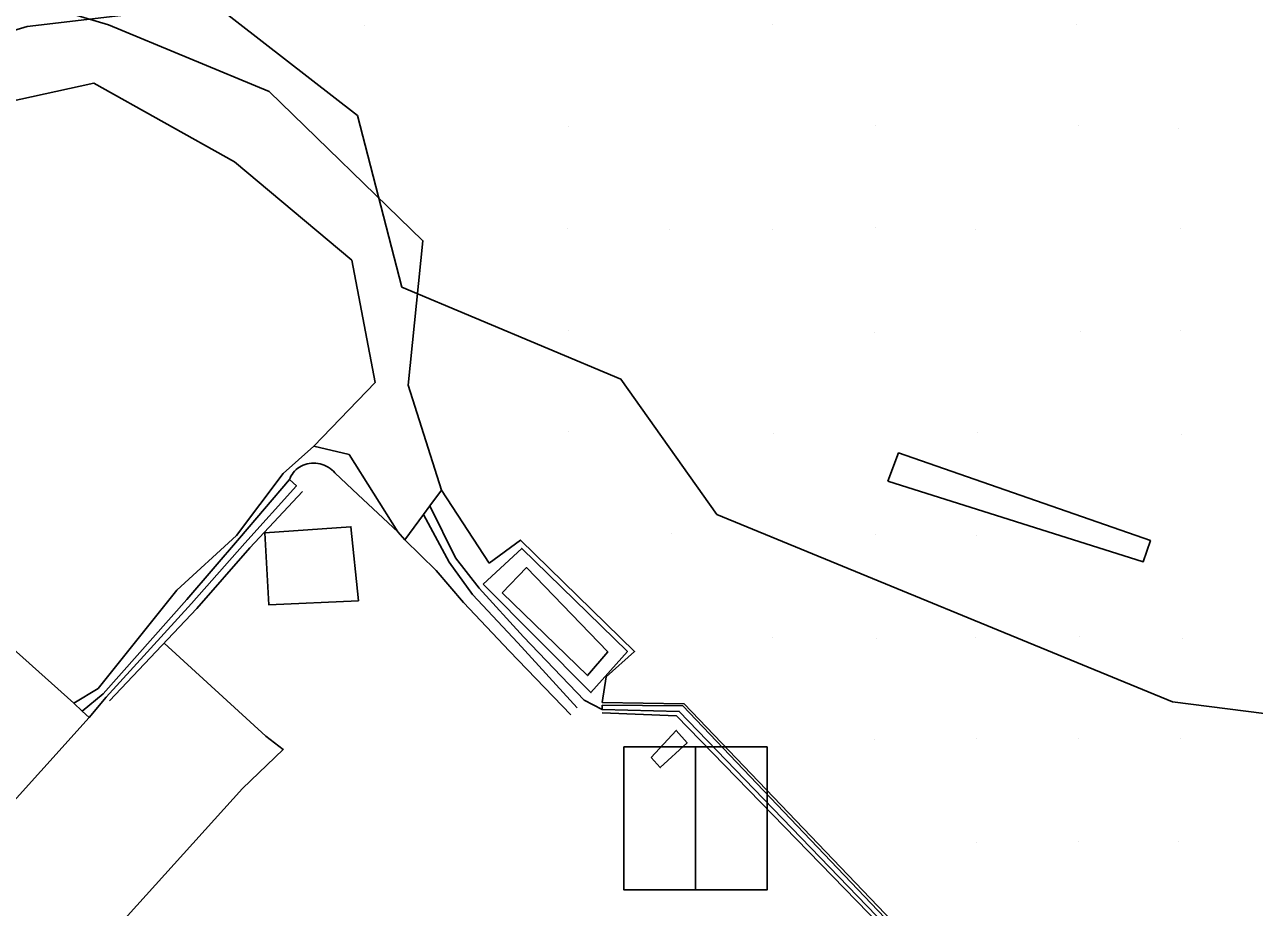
# Model space of a CAD drawing. Extents: x 1602514 to 1609837, y 863887 to 871157.
# Drawn here: x 1604592.6 to 1604773.2, y 867183.4 to 867313.1 of the extents above; entities that cross this region are included whole.
import ezdxf

# ---------------------------------------------------------------- set-up
doc = ezdxf.new("R2010")
doc.units = 0
for name, color, linetype in [('Survey-Buildings', 7, 'Continuous'), ('Survey-Ditches', 7, 'Continuous'), ('Survey-Edge of pavement', 7, 'Continuous'), ('Survey-Entrances', 7, 'Continuous'), ('Survey-Fences', 7, 'Continuous'), ('Survey-Flow line', 7, 'Continuous'), ('Survey-Private survey', 7, 'Continuous'), ('Survey-Ridge Lines', 7, 'Continuous'), ('Survey-Signs', 7, 'Continuous'), ('Survey-Spot dirt', 7, 'Continuous'), ('Survey-Vegetation trees', 7, 'Continuous'), ('Survey-Walls', 7, 'Continuous'), ('USER-Hand rail', 7, 'Continuous'), ('Utility-Pole', 7, 'Continuous')]:
    doc.layers.add(name, color=color, linetype=linetype)

msp = doc.modelspace()

# ---------------------------------------------------------------- linework, layer by layer
at = {"layer": 'Survey-Buildings'}
msp.add_lwpolyline([(1604580.31, 867187.2), (1604602.11, 867211.33), (1604601.1, 867212.27), (1604599.83, 867213.45), (1604559.59, 867249.45), (1604537.58, 867225.93)], close=True, dxfattribs=at)
msp.add_lwpolyline([(1604580.31, 867187.2), (1604602.11, 867211.33), (1604601.1, 867212.27), (1604599.83, 867213.45), (1604559.59, 867249.45), (1604537.58, 867225.93)], close=True, dxfattribs=at)
at = {"layer": 'Survey-Ditches'}
for points in [[(1604657.08, 867228.2), (1604653.04, 867232.91), (1604648.47, 867237.45), (1604651.2, 867241.16), (1604652.14, 867242.43), (1604655.9, 867234.77), (1604659.35, 867230.32)], [(1604657.08, 867228.2), (1604653.04, 867232.91), (1604648.47, 867237.45), (1604651.2, 867241.16), (1604652.14, 867242.43), (1604655.9, 867234.77), (1604659.35, 867230.32)], [(1604677.42, 867212.5), (1604674.79, 867213.89), (1604665.9, 867223.16), (1604659.35, 867230.32)], [(1604677.42, 867212.5), (1604674.79, 867213.89), (1604665.9, 867223.16), (1604659.35, 867230.32)], [(1604672.84, 867211.72), (1604663.82, 867221.07), (1604657.08, 867228.2)], [(1604672.84, 867211.72), (1604663.82, 867221.07), (1604657.08, 867228.2)]]:
    msp.add_lwpolyline(points, dxfattribs=at)
at = {"layer": 'Survey-Edge of pavement'}
for points in [[(1604638.19, 867247.25), (1604637.97, 867247.49), (1604637.73, 867247.71), (1604637.48, 867247.91), (1604637.21, 867248.09), (1604636.92, 867248.25), (1604636.63, 867248.39), (1604636.33, 867248.5), (1604636.02, 867248.59), (1604635.7, 867248.65), (1604635.38, 867248.69), (1604635.06, 867248.71), (1604634.75, 867248.7), (1604634.43, 867248.66), (1604634.12, 867248.6), (1604633.82, 867248.51), (1604633.53, 867248.4), (1604633.25, 867248.27), (1604632.98, 867248.11), (1604632.72, 867247.93), (1604632.49, 867247.74), (1604632.27, 867247.52), (1604632.07, 867247.28), (1604631.89, 867247.03), (1604631.73, 867246.77), (1604631.6, 867246.49), (1604631.51, 867246.28)], [(1604638.19, 867247.25), (1604637.97, 867247.49), (1604637.73, 867247.71), (1604637.48, 867247.91), (1604637.21, 867248.09), (1604636.92, 867248.25), (1604636.63, 867248.39), (1604636.33, 867248.5), (1604636.02, 867248.59), (1604635.7, 867248.65), (1604635.38, 867248.69), (1604635.06, 867248.71), (1604634.75, 867248.7), (1604634.43, 867248.66), (1604634.12, 867248.6), (1604633.82, 867248.51), (1604633.53, 867248.4), (1604633.25, 867248.27), (1604632.98, 867248.11), (1604632.72, 867247.93), (1604632.49, 867247.74), (1604632.27, 867247.52), (1604632.07, 867247.28), (1604631.89, 867247.03), (1604631.73, 867246.77), (1604631.6, 867246.49), (1604631.51, 867246.28)], [(1604648.47, 867237.45), (1604647.45, 867238.6), (1604641.61, 867244.02), (1604638.19, 867247.25)], [(1604648.47, 867237.45), (1604647.45, 867238.6), (1604641.61, 867244.02), (1604638.19, 867247.25)], [(1604624.62, 867200.88), (1604630.61, 867206.62), (1604628.06, 867208.57), (1604613.1, 867222.23)], [(1604624.62, 867200.88), (1604630.61, 867206.62), (1604628.06, 867208.57), (1604613.1, 867222.23)], [(1604563.42, 867141.16), (1604567.44, 867137.47), (1604583.99, 867155.88), (1604600.44, 867174.1), (1604624.62, 867200.88)], [(1604563.42, 867141.16), (1604567.44, 867137.47), (1604583.99, 867155.88), (1604600.44, 867174.1), (1604624.62, 867200.88)]]:
    msp.add_lwpolyline(points, dxfattribs=at)
at = {"layer": 'Survey-Entrances'}
msp.add_lwpolyline([(1604635.11, 867251.17), (1604644.1, 867260.56), (1604640.65, 867278.49), (1604623.43, 867292.93), (1604602.78, 867304.5), (1604586.42, 867300.92), (1604560.88, 867287.67), (1604554.8, 867277.99)], dxfattribs=at)
msp.add_lwpolyline([(1604635.11, 867251.17), (1604644.1, 867260.56), (1604640.65, 867278.49), (1604623.43, 867292.93), (1604602.78, 867304.5), (1604586.42, 867300.92), (1604560.88, 867287.67), (1604554.8, 867277.99)], dxfattribs=at)
at = {"layer": 'Survey-Fences'}
msp.add_lwpolyline([(1604627.9, 867238.46), (1604640.54, 867239.34), (1604641.63, 867228.48), (1604628.48, 867227.88)], close=True, dxfattribs=at)
msp.add_lwpolyline([(1604627.9, 867238.46), (1604640.54, 867239.34), (1604641.63, 867228.48), (1604628.48, 867227.88)], close=True, dxfattribs=at)
at = {"layer": 'Survey-Flow line'}
msp.add_lwpolyline([(1604673.76, 867212.74), (1604665.04, 867222.29), (1604658.37, 867229.4), (1604654.95, 867234.15), (1604651.2, 867241.16)], dxfattribs=at)
msp.add_lwpolyline([(1604673.76, 867212.74), (1604665.04, 867222.29), (1604658.37, 867229.4), (1604654.95, 867234.15), (1604651.2, 867241.16)], dxfattribs=at)
at = {"layer": 'Survey-Private survey'}
msp.add_lwpolyline([(1604662.73, 867229.64), (1604666.31, 867233.34), (1604678.25, 867220.99), (1604675.27, 867217.48), (1604662.73, 867229.64)], dxfattribs=at)
msp.add_lwpolyline([(1604662.73, 867229.64), (1604666.31, 867233.34), (1604678.25, 867220.99), (1604675.27, 867217.48), (1604662.73, 867229.64)], dxfattribs=at)
at = {"layer": 'Survey-Ridge Lines'}
msp.add_line((1604640.27, 867249.98), (1604647.45, 867238.6), dxfattribs=at)
msp.add_line((1604640.27, 867249.98), (1604647.45, 867238.6), dxfattribs=at)
for points in [[(1604604.93, 867313.08), (1604577.6, 867321.27), (1604560.88, 867287.67)], [(1604604.93, 867313.08), (1604577.6, 867321.27), (1604560.88, 867287.67)], [(1604653.83, 867244.73), (1604648.96, 867260.13), (1604651.11, 867281.36), (1604628.51, 867303.29), (1604604.93, 867313.08)], [(1604653.83, 867244.73), (1604648.96, 867260.13), (1604651.11, 867281.36), (1604628.51, 867303.29), (1604604.93, 867313.08)], [(1604599.83, 867213.45), (1604603.41, 867215.6), (1604614.98, 867230.01), (1604623.75, 867238.06), (1604630.57, 867247.15), (1604635.11, 867251.17), (1604640.27, 867249.98)], [(1604599.83, 867213.45), (1604603.41, 867215.6), (1604614.98, 867230.01), (1604623.75, 867238.06), (1604630.57, 867247.15), (1604635.11, 867251.17), (1604640.27, 867249.98)], [(1604633.42, 867244.54), (1604625.71, 867236.26), (1604617.93, 867227.33), (1604605.1, 867213.8)], [(1604633.42, 867244.54), (1604625.71, 867236.26), (1604617.93, 867227.33), (1604605.1, 867213.8)], [(1604660.82, 867234), (1604653.83, 867244.73), (1604652.14, 867242.43)], [(1604660.82, 867234), (1604653.83, 867244.73), (1604652.14, 867242.43)], [(1604677.45, 867213.52), (1604678.03, 867217.29), (1604682.18, 867221.04), (1604665.42, 867237.39), (1604660.82, 867234)], [(1604677.45, 867213.52), (1604678.03, 867217.29), (1604682.18, 867221.04), (1604665.42, 867237.39), (1604660.82, 867234)], [(1604677.41, 867211.99), (1604688.33, 867211.56), (1604720.07, 867178.94), (1604748.88, 867148.73), (1604750.66, 867133.96), (1604751.03, 867132.43)], [(1604677.41, 867211.99), (1604688.33, 867211.56), (1604720.07, 867178.94), (1604748.88, 867148.73), (1604750.66, 867133.96), (1604751.03, 867132.43)], [(1604753, 867133), (1604752.21, 867134.35), (1604750.58, 867149.46), (1604721.2, 867180.19), (1604689.46, 867213.34), (1604677.45, 867213.52)], [(1604753, 867133), (1604752.21, 867134.35), (1604750.58, 867149.46), (1604721.2, 867180.19), (1604689.46, 867213.34), (1604677.45, 867213.52)]]:
    msp.add_lwpolyline(points, dxfattribs=at)
at = {"layer": 'Survey-Signs'}
for points in [[(1604719.39, 867246.04), (1604756.88, 867234.21), (1604757.94, 867237.32), (1604720.95, 867250.2)], [(1604719.39, 867246.04), (1604756.88, 867234.21), (1604757.94, 867237.32), (1604720.95, 867250.2)], [(1604684.64, 867205.43), (1604688.32, 867209.44), (1604689.91, 867207.61), (1604685.95, 867203.98)], [(1604684.64, 867205.43), (1604688.32, 867209.44), (1604689.91, 867207.61), (1604685.95, 867203.98)]]:
    msp.add_lwpolyline(points, close=True, dxfattribs=at)
at = {"layer": 'Survey-Spot dirt'}
for p, q in [((1604702.38, 867313.06), (1604702.38, 867313.06)), ((1604702.38, 867313.06), (1604702.38, 867313.06)), ((1604747.02, 867313.05), (1604747.02, 867313.05)), ((1604747.02, 867313.05), (1604747.02, 867313.05)), ((1604642.57, 867312.97), (1604642.57, 867312.97)), ((1604642.57, 867312.97), (1604642.57, 867312.97)), ((1604672.43, 867298.08), (1604672.43, 867298.08)), ((1604672.43, 867298.08), (1604672.43, 867298.08)), ((1604717.63, 867298.28), (1604717.63, 867298.28)), ((1604717.63, 867298.28), (1604717.63, 867298.28)), ((1604747.4, 867298.31), (1604747.4, 867298.31)), ((1604747.4, 867298.31), (1604747.4, 867298.31)), ((1604762.12, 867297.89), (1604762.12, 867297.89)), ((1604762.12, 867297.89), (1604762.12, 867297.89)), ((1604672.29, 867283.13), (1604672.29, 867283.13)), ((1604672.29, 867283.13), (1604672.29, 867283.13)), ((1604687.32, 867283), (1604687.32, 867283)), ((1604687.32, 867283), (1604687.32, 867283)), ((1604702.37, 867283.02), (1604702.37, 867283.02)), ((1604702.37, 867283.02), (1604702.37, 867283.02)), ((1604717.61, 867283.27), (1604717.61, 867283.27)), ((1604717.61, 867283.27), (1604717.61, 867283.27)), ((1604732.3, 867283.04), (1604732.3, 867283.04)), ((1604732.3, 867283.04), (1604732.3, 867283.04)), ((1604762.33, 867283.09), (1604762.33, 867283.09)), ((1604762.33, 867283.09), (1604762.33, 867283.09)), ((1604672.51, 867268.2), (1604672.51, 867268.2)), ((1604672.51, 867268.2), (1604672.51, 867268.2)), ((1604717.4, 867267.95), (1604717.4, 867267.95)), ((1604717.4, 867267.95), (1604717.4, 867267.95)), ((1604747.68, 867268.07), (1604747.68, 867268.07)), ((1604747.68, 867268.07), (1604747.68, 867268.07)), ((1604762.41, 867268.15), (1604762.41, 867268.15)), ((1604762.41, 867268.15), (1604762.41, 867268.15)), ((1604672.42, 867253.31), (1604672.42, 867253.31)), ((1604672.42, 867253.31), (1604672.42, 867253.31)), ((1604702.55, 867253.05), (1604702.55, 867253.05)), ((1604702.55, 867253.05), (1604702.55, 867253.05)), ((1604732.47, 867253.2), (1604732.47, 867253.2)), ((1604732.47, 867253.2), (1604732.47, 867253.2)), ((1604762.52, 867252.95), (1604762.52, 867252.95)), ((1604762.52, 867252.95), (1604762.52, 867252.95)), ((1604687.63, 867238.36), (1604687.63, 867238.36)), ((1604687.63, 867238.36), (1604687.63, 867238.36)), ((1604702.47, 867238.02), (1604702.47, 867238.02)), ((1604702.47, 867238.02), (1604702.47, 867238.02)), ((1604717.61, 867238.26), (1604717.61, 867238.26)), ((1604717.61, 867238.26), (1604717.61, 867238.26)), ((1604732.4, 867238.03), (1604732.4, 867238.03)), ((1604732.4, 867238.03), (1604732.4, 867238.03)), ((1604702.5, 867223.14), (1604702.5, 867223.14)), ((1604702.5, 867223.14), (1604702.5, 867223.14)), ((1604717.66, 867222.95), (1604717.66, 867222.95)), ((1604717.66, 867222.95), (1604717.66, 867222.95)), ((1604732.21, 867223.09), (1604732.21, 867223.09)), ((1604732.21, 867223.09), (1604732.21, 867223.09)), ((1604747.54, 867223.23), (1604747.54, 867223.23)), ((1604747.54, 867223.23), (1604747.54, 867223.23)), ((1604762.67, 867222.97), (1604762.67, 867222.97)), ((1604762.67, 867222.97), (1604762.67, 867222.97)), ((1604732.38, 867208.26), (1604732.38, 867208.26)), ((1604732.38, 867208.26), (1604732.38, 867208.26)), ((1604747.44, 867208.25), (1604747.44, 867208.25)), ((1604747.44, 867208.25), (1604747.44, 867208.25)), ((1604717.37, 867208.16), (1604717.37, 867208.16)), ((1604717.37, 867208.16), (1604717.37, 867208.16)), ((1604762.42, 867208.2), (1604762.42, 867208.2)), ((1604762.42, 867208.2), (1604762.42, 867208.2)), ((1604732.46, 867193), (1604732.46, 867193)), ((1604732.46, 867193), (1604732.46, 867193)), ((1604747.41, 867193.08), (1604747.41, 867193.08)), ((1604747.41, 867193.08), (1604747.41, 867193.08)), ((1604762.13, 867193.06), (1604762.13, 867193.06)), ((1604762.13, 867193.06), (1604762.13, 867193.06))]:
    msp.add_line(p, q, dxfattribs=at)
at = {"layer": 'Survey-Vegetation trees'}
for points in [[(1604694.29, 867241.17), (1604761.2, 867213.64), (1604801.54, 867208.51), (1604801.54, 867208.51), (1604787.08, 867129.65), (1604797.58, 867104.92), (1604843.97, 867110.99), (1604851.44, 867152.52), (1604874.98, 867209.67), (1604894.34, 867232.07), (1604886.88, 867265.43), (1604897.6, 867280.59), (1604896.44, 867305.56), (1604898.3, 867346.15), (1604914.16, 867376.71), (1604910.89, 867413.34), (1604878.95, 867460), (1604876.85, 867493.59)], [(1604694.29, 867241.17), (1604761.2, 867213.64), (1604801.54, 867208.51), (1604801.54, 867208.51), (1604787.08, 867129.65), (1604797.58, 867104.92), (1604843.97, 867110.99), (1604851.44, 867152.52), (1604874.98, 867209.67), (1604894.34, 867232.07), (1604886.88, 867265.43), (1604897.6, 867280.59), (1604896.44, 867305.56), (1604898.3, 867346.15), (1604914.16, 867376.71), (1604910.89, 867413.34), (1604878.95, 867460), (1604876.85, 867493.59)], [(1604564.78, 867304.41), (1604592.99, 867312.81), (1604620.5, 867316.08), (1604641.49, 867299.75), (1604648.02, 867274.55), (1604680.19, 867261.02), (1604694.29, 867241.17)], [(1604564.78, 867304.41), (1604592.99, 867312.81), (1604620.5, 867316.08), (1604641.49, 867299.75), (1604648.02, 867274.55), (1604680.19, 867261.02), (1604694.29, 867241.17)]]:
    msp.add_lwpolyline(points, dxfattribs=at)
at = {"layer": 'Survey-Walls'}
for points in [[(1604602.11, 867211.33), (1604604.6, 867214.33), (1604617.13, 867228.06), (1604624.95, 867236.96), (1604632.54, 867245.34), (1604631.51, 867246.28), (1604624.18, 867237.67), (1604616.46, 867228.66), (1604604.16, 867214.8), (1604601.1, 867212.27)], [(1604602.11, 867211.33), (1604604.6, 867214.33), (1604617.13, 867228.06), (1604624.95, 867236.96), (1604632.54, 867245.34), (1604631.51, 867246.28), (1604624.18, 867237.67), (1604616.46, 867228.66), (1604604.16, 867214.8), (1604601.1, 867212.27)], [(1604677.44, 867213.12), (1604677.42, 867212.5), (1604688.75, 867212.23), (1604720.44, 867179.35), (1604749.32, 867148.92), (1604751.22, 867134.1), (1604751.38, 867132.82)], [(1604677.44, 867213.12), (1604677.42, 867212.5), (1604688.75, 867212.23), (1604720.44, 867179.35), (1604749.32, 867148.92), (1604751.22, 867134.1), (1604751.38, 867132.82)], [(1604677.44, 867213.12), (1604689.27, 867213.04), (1604720.89, 867179.84), (1604749.96, 867149.19), (1604751.79, 867134.24), (1604751.98, 867133.2)], [(1604677.44, 867213.12), (1604689.27, 867213.04), (1604720.89, 867179.84), (1604749.96, 867149.19), (1604751.79, 867134.24), (1604751.98, 867133.2)]]:
    msp.add_lwpolyline(points, dxfattribs=at)
at = {"layer": 'USER-Hand rail'}
msp.add_lwpolyline([(1604659.97, 867230.89), (1604665.62, 867236.17), (1604681.13, 867221), (1604675.77, 867214.99)], close=True, dxfattribs=at)
msp.add_lwpolyline([(1604659.97, 867230.89), (1604665.62, 867236.17), (1604681.13, 867221), (1604675.77, 867214.99)], close=True, dxfattribs=at)
at = {"layer": 'Utility-Pole'}
for points in [[(1604680.63, 867186), (1604691.14, 867186), (1604691.14, 867207.01), (1604680.63, 867207.01)], [(1604680.63, 867207.01), (1604701.64, 867207.01), (1604701.64, 867186), (1604680.63, 867186)], [(1604680.63, 867186), (1604691.14, 867186), (1604691.14, 867207.01), (1604680.63, 867207.01)], [(1604680.63, 867207.01), (1604701.64, 867207.01), (1604701.64, 867186), (1604680.63, 867186)]]:
    msp.add_lwpolyline(points, close=True, dxfattribs=at)

doc.saveas('drawing.dxf')
